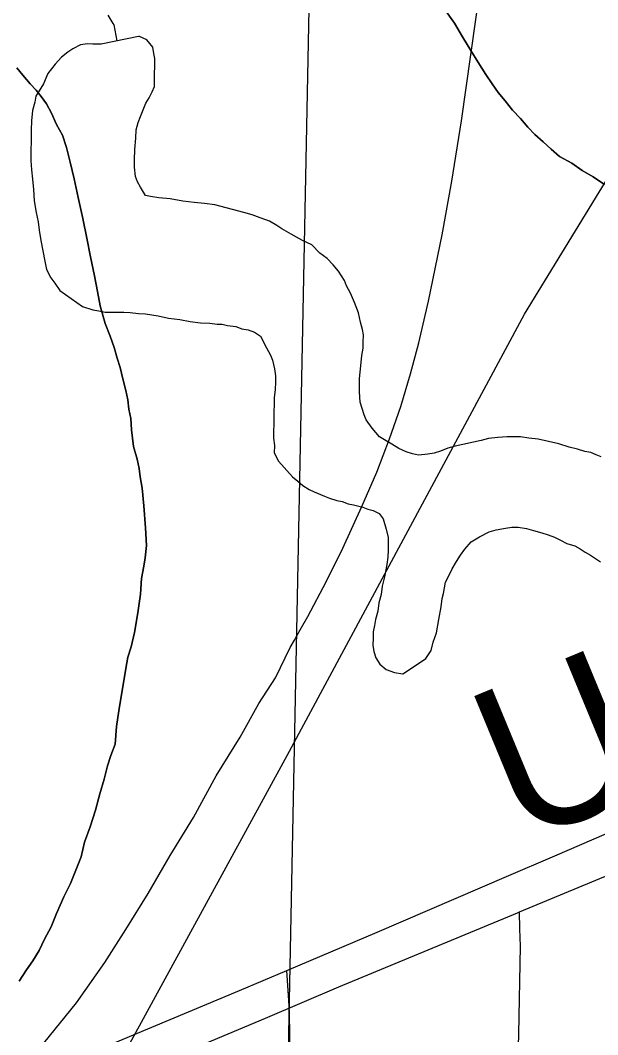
# Model space of a CAD drawing. Extents: x 2.4 to 73.1, y 4.5 to 25.6.
# Drawn here: x 44.0218 to 44.1276, y 21.9084 to 22.0941 of the extents above; entities that cross this region are included whole.
import ezdxf

# ---------------------------------------------------------------- set-up
doc = ezdxf.new("R2010")
doc.units = 0
for name, color, linetype in [('GM_X_County_Road', 7, 'Continuous'), ('GM_X_County_Road_Text', 7, 'Continuous'), ('GM_X_Major_River', 7, 'Continuous'), ('GM_X_Minor_Lake', 7, 'Continuous'), ('GM_X_Minor_River', 7, 'Continuous'), ('GM_X_Rail_Line', 7, 'Continuous'), ('GM_X_Section', 7, 'Continuous'), ('GM_X_Township_Road', 7, 'Continuous'), ('GM_X_US_Route', 7, 'Continuous')]:
    doc.layers.add(name, color=color, linetype=linetype)

msp = doc.modelspace()

# ---------------------------------------------------------------- linework, layer by layer
at = {"layer": 'GM_X_County_Road'}
for points in [[(44.11329, 21.93085), (44.1405, 21.94215), (44.16309, 21.95176), (44.17395, 21.9564), (44.19313, 21.96454), (44.21691, 21.97456), (44.25046, 21.9886), (44.27537, 21.99911), (44.28569, 22.00344), (44.29488, 22.00725), (44.3069, 22.01234), (44.32983, 22.02197), (44.3439, 22.02781), (44.36339, 22.03597), (44.382, 22.04385), (44.41728, 22.0586), (44.42762, 22.06286), (44.45106, 22.07288), (44.48515, 22.08724), (44.51755, 22.10081), (44.53217, 22.10694), (44.55134, 22.11508), (44.61158, 22.14023), (44.62022, 22.1439)], [(44.07067, 21.92016), (44.0872, 21.92717), (44.11091, 21.93735), (44.11978, 21.94111), (44.16172, 21.95926), (44.19548, 21.97361), (44.2232, 21.98547), (44.23348, 21.98988), (44.24635, 21.99539), (44.26666, 22.00403), (44.28267, 22.01084), (44.3123, 22.02378), (44.32147, 22.02782)], [(44.02324, 21.90284), (44.02578, 21.90025), (44.02911, 21.89932), (44.03255, 21.89869), (44.03651, 21.89932), (44.03954, 21.89995), (44.055, 21.90649), (44.06674, 21.91144), (44.0802, 21.91713), (44.11294, 21.93071), (44.11329, 21.93085)], [(44.11201, 21.85939), (44.11262, 21.88892), (44.11315, 21.90847), (44.11347, 21.92461), (44.11338, 21.92775), (44.11329, 21.93085)], [(43.56373, 21.70711), (43.59094, 21.7184), (43.61354, 21.72802), (43.6244, 21.73266), (43.64357, 21.74079), (43.66735, 21.75081), (43.7009, 21.76485), (43.72581, 21.77537), (43.73614, 21.7797), (43.74533, 21.7835), (43.75735, 21.7886), (43.78027, 21.79823), (43.79434, 21.80407), (43.81384, 21.81222), (43.83244, 21.8201), (43.86772, 21.83485), (43.87807, 21.83912), (43.9015, 21.84914), (43.93559, 21.8635), (43.968, 21.87706), (43.98261, 21.8832), (44.00179, 21.89133), (44.06203, 21.91649), (44.07067, 21.92016)]]:
    msp.add_lwpolyline(points, dxfattribs=at)
at = {"layer": 'GM_X_Major_River'}
for points in [[(44.09749, 22.09916), (44.1014, 22.09358), (44.10288, 22.09109), (44.10437, 22.0886), (44.10566, 22.08648), (44.10715, 22.08418), (44.10826, 22.08245), (44.10938, 22.08091), (44.11069, 22.07937), (44.11199, 22.07764), (44.11349, 22.0761), (44.1148, 22.07456), (44.11611, 22.07321), (44.11761, 22.07185), (44.11911, 22.0705), (44.12061, 22.06914), (44.12287, 22.06797), (44.12475, 22.06661), (44.12682, 22.06543), (44.12889, 22.06407)], [(44.12889, 22.06407), (44.12682, 22.06543), (44.12475, 22.06661), (44.12287, 22.06797), (44.12061, 22.06914), (44.11911, 22.0705), (44.11761, 22.07185), (44.11611, 22.07321), (44.1148, 22.07456), (44.11349, 22.0761), (44.11199, 22.07764), (44.11069, 22.07937), (44.10938, 22.08091), (44.10826, 22.08245), (44.10715, 22.08418), (44.10566, 22.08648), (44.10437, 22.0886), (44.10288, 22.09109), (44.1014, 22.09358), (44.09749, 22.09916)], [(44.03403, 22.0542), (44.03333, 22.05782), (44.03243, 22.06164), (44.03173, 22.06507), (44.03101, 22.06812), (44.0303, 22.07079), (44.02957, 22.07309), (44.02846, 22.075), (44.02754, 22.07711), (44.02662, 22.07883), (44.02569, 22.08018), (44.02476, 22.08133), (44.02363, 22.08249), (44.02233, 22.08403), (44.02121, 22.08538)], [(44.02121, 22.08538), (44.02233, 22.08403), (44.02363, 22.08249), (44.02476, 22.08133), (44.02569, 22.08018), (44.02662, 22.07883), (44.02754, 22.07711), (44.02846, 22.075), (44.02957, 22.07309), (44.0303, 22.07079), (44.03101, 22.06812), (44.03173, 22.06507), (44.03243, 22.06164), (44.03333, 22.05782), (44.03403, 22.0542)], [(44.02162, 21.91817), (44.02299, 21.92023), (44.02416, 21.92193), (44.02533, 21.92381), (44.02631, 21.92588), (44.02749, 21.92814), (44.02848, 21.9306), (44.02985, 21.93361), (44.03103, 21.93607), (44.03202, 21.93852), (44.03301, 21.94097), (44.03363, 21.94362), (44.03462, 21.94646), (44.03562, 21.94948), (44.03643, 21.95251), (44.03723, 21.95516), (44.03784, 21.95762), (44.03844, 21.95951), (44.03923, 21.96158), (44.03947, 21.96481), (44.0399, 21.96765), (44.04116, 21.97542), (44.04157, 21.97751), (44.04217, 21.9794), (44.04279, 21.98205), (44.04341, 21.98565), (44.04385, 21.98906), (44.04408, 21.99191), (44.0445, 21.99418), (44.04471, 21.9957), (44.04494, 21.99797), (44.0448, 22.0012), (44.04448, 22.0052), (44.04415, 22.00844), (44.0438, 22.01053), (44.04364, 22.01205), (44.04328, 22.01377), (44.04256, 22.01606), (44.04223, 22.01911), (44.04207, 22.0212), (44.04172, 22.02292), (44.04155, 22.02463), (44.0412, 22.02634), (44.04066, 22.02844), (44.04012, 22.03054), (44.03958, 22.03226), (44.03904, 22.03417), (44.03831, 22.03627), (44.0374, 22.03857), (44.0365, 22.04181), (44.03597, 22.04448), (44.03544, 22.04734), (44.03474, 22.05077), (44.03403, 22.0542)], [(44.03403, 22.0542), (44.03474, 22.05077), (44.03544, 22.04734), (44.03597, 22.04448), (44.0365, 22.04181), (44.0374, 22.03857), (44.03831, 22.03627), (44.03904, 22.03417), (44.03958, 22.03226), (44.04012, 22.03054), (44.04066, 22.02844), (44.0412, 22.02634), (44.04155, 22.02463), (44.04172, 22.02292), (44.04207, 22.0212), (44.04223, 22.01911), (44.04256, 22.01606), (44.04328, 22.01377), (44.04364, 22.01205), (44.0438, 22.01053), (44.04415, 22.00844), (44.04448, 22.0052), (44.0448, 22.0012), (44.04494, 21.99797), (44.04471, 21.9957), (44.0445, 21.99418), (44.04408, 21.99191), (44.04385, 21.98906), (44.04341, 21.98565), (44.04279, 21.98205), (44.04217, 21.9794), (44.04157, 21.97751), (44.04116, 21.97542), (44.0399, 21.96765), (44.03947, 21.96481), (44.03923, 21.96158), (44.03844, 21.95951), (44.03784, 21.95762), (44.03723, 21.95516), (44.03643, 21.95251), (44.03562, 21.94948), (44.03462, 21.94646), (44.03363, 21.94362), (44.03301, 21.94097), (44.03202, 21.93852), (44.03103, 21.93607), (44.02985, 21.93361), (44.02848, 21.9306), (44.02749, 21.92814), (44.02631, 21.92588), (44.02533, 21.92381), (44.02416, 21.92193), (44.02299, 21.92023), (44.02162, 21.91817)]]:
    msp.add_lwpolyline(points, dxfattribs=at)
at = {"layer": 'GM_X_Minor_Lake'}
for points in [[(44.04352, 22.09114), (44.03665, 22.08973), (44.03513, 22.08975), (44.03418, 22.08977), (44.03285, 22.0896), (44.0315, 22.08886), (44.03054, 22.0883), (44.02939, 22.08737), (44.02823, 22.08606), (44.02687, 22.08437), (44.02608, 22.08249), (44.0253, 22.08117), (44.02471, 22.08023), (44.0245, 22.07909), (44.0241, 22.07758), (44.02388, 22.07568), (44.02385, 22.07397), (44.02382, 22.07207), (44.02379, 22.07017), (44.02376, 22.06846), (44.02393, 22.06675), (44.02409, 22.06504), (44.02425, 22.06313), (44.02441, 22.06104), (44.02476, 22.05894), (44.02511, 22.05723), (44.02528, 22.05571), (44.02563, 22.0538), (44.02598, 22.0519), (44.02633, 22.04999), (44.02668, 22.04846), (44.02742, 22.04693), (44.02817, 22.04597), (44.0291, 22.04463), (44.03323, 22.04171), (44.03513, 22.04111), (44.03626, 22.0409), (44.0374, 22.04069), (44.03873, 22.04067), (44.03987, 22.04065), (44.04082, 22.04064), (44.04197, 22.04062), (44.04348, 22.04041), (44.04481, 22.04039), (44.04709, 22.03997), (44.04899, 22.03956), (44.05107, 22.03934), (44.05297, 22.03893), (44.05487, 22.03871), (44.05658, 22.03868), (44.05791, 22.03847), (44.05886, 22.03845), (44.05981, 22.03825), (44.06132, 22.03803), (44.06246, 22.03764), (44.0636, 22.03743), (44.06473, 22.03703), (44.06586, 22.03625), (44.06697, 22.03414), (44.06771, 22.0328), (44.06807, 22.03185), (44.06843, 22.03032), (44.0686, 22.02899), (44.06858, 22.02785), (44.06856, 22.02652), (44.06835, 22.025), (44.06833, 22.02367), (44.06831, 22.02253), (44.06829, 22.0212), (44.06827, 22.02006), (44.06825, 22.01892), (44.06823, 22.01759), (44.0684, 22.01626), (44.06838, 22.01493), (44.06912, 22.0134), (44.07173, 22.01051), (44.07267, 22.00973), (44.07361, 22.00896), (44.07474, 22.00818), (44.07568, 22.00778), (44.07757, 22.00699), (44.07852, 22.0066), (44.07984, 22.0062), (44.08079, 22.00599), (44.08193, 22.0056), (44.08287, 22.00539), (44.08458, 22.00498), (44.08552, 22.00459), (44.08647, 22.00438), (44.0876, 22.0038), (44.08835, 22.00283), (44.08889, 22.00092), (44.08925, 21.9994), (44.08923, 21.99826), (44.08921, 21.99712), (44.08919, 21.99579), (44.08898, 21.99446), (44.08856, 21.99219)], [(44.04352, 22.09114), (44.03665, 22.08973), (44.03513, 22.08975), (44.03418, 22.08977), (44.03285, 22.0896), (44.0315, 22.08886), (44.03054, 22.0883), (44.02939, 22.08737), (44.02823, 22.08606), (44.02687, 22.08437), (44.02608, 22.08249), (44.0253, 22.08117), (44.02471, 22.08023), (44.0245, 22.07909), (44.0241, 22.07758), (44.02388, 22.07568), (44.02385, 22.07397), (44.02382, 22.07207), (44.02379, 22.07017), (44.02376, 22.06846), (44.02393, 22.06675), (44.02409, 22.06504), (44.02425, 22.06313), (44.02441, 22.06104), (44.02476, 22.05894), (44.02511, 22.05723), (44.02528, 22.05571), (44.02563, 22.0538), (44.02598, 22.0519), (44.02633, 22.04999), (44.02668, 22.04846), (44.02742, 22.04693), (44.02817, 22.04597), (44.0291, 22.04463), (44.03323, 22.04171), (44.03513, 22.04111), (44.03626, 22.0409), (44.0374, 22.04069), (44.03873, 22.04067), (44.03987, 22.04065), (44.04082, 22.04064), (44.04197, 22.04062), (44.04348, 22.04041), (44.04481, 22.04039), (44.04709, 22.03997), (44.04899, 22.03956), (44.05107, 22.03934), (44.05297, 22.03893), (44.05487, 22.03871), (44.05658, 22.03868), (44.05791, 22.03847), (44.05886, 22.03845), (44.05981, 22.03825), (44.06132, 22.03803), (44.06246, 22.03764), (44.0636, 22.03743), (44.06473, 22.03703), (44.06586, 22.03625), (44.06697, 22.03414), (44.06771, 22.0328), (44.06807, 22.03185), (44.06843, 22.03032), (44.0686, 22.02899), (44.06858, 22.02785), (44.06856, 22.02652), (44.06835, 22.025), (44.06833, 22.02367), (44.06831, 22.02253), (44.06829, 22.0212), (44.06827, 22.02006), (44.06825, 22.01892), (44.06823, 22.01759), (44.0684, 22.01626), (44.06838, 22.01493), (44.06912, 22.0134), (44.07173, 22.01051), (44.07267, 22.00973), (44.07361, 22.00896), (44.07474, 22.00818), (44.07568, 22.00778), (44.07757, 22.00699), (44.07852, 22.0066), (44.07984, 22.0062), (44.08079, 22.00599), (44.08193, 22.0056), (44.08287, 22.00539), (44.08458, 22.00498), (44.08552, 22.00459), (44.08647, 22.00438), (44.0876, 22.0038), (44.08835, 22.00283), (44.08889, 22.00092), (44.08925, 21.9994), (44.08923, 21.99826), (44.08921, 21.99712), (44.08919, 21.99579), (44.08898, 21.99446), (44.08856, 21.99219)], [(44.04276, 22.06721), (44.04278, 22.06854), (44.04281, 22.07044), (44.04304, 22.07253), (44.04306, 22.07405), (44.04346, 22.07537), (44.04386, 22.0765), (44.04446, 22.07801), (44.04485, 22.07896), (44.04543, 22.0799), (44.04602, 22.08103), (44.04642, 22.08197), (44.04643, 22.08292), (44.04645, 22.08425), (44.04648, 22.08577), (44.0465, 22.0871), (44.04632, 22.08805), (44.04615, 22.0892), (44.04503, 22.09054), (44.04371, 22.09113), (44.04352, 22.09114)], [(44.04276, 22.06721), (44.04278, 22.06854), (44.04281, 22.07044), (44.04304, 22.07253), (44.04306, 22.07405), (44.04346, 22.07537), (44.04386, 22.0765), (44.04446, 22.07801), (44.04485, 22.07896), (44.04543, 22.0799), (44.04602, 22.08103), (44.04642, 22.08197), (44.04643, 22.08292), (44.04645, 22.08425), (44.04648, 22.08577), (44.0465, 22.0871), (44.04632, 22.08805), (44.04615, 22.0892), (44.04503, 22.09054), (44.04371, 22.09113), (44.04352, 22.09114)], [(44.12827, 22.01417), (44.12733, 22.01456), (44.12639, 22.01496), (44.12525, 22.01517), (44.12392, 22.01557), (44.12241, 22.01597), (44.12051, 22.01657), (44.11862, 22.01698), (44.11672, 22.01739), (44.11502, 22.01761), (44.1135, 22.01782), (44.11103, 22.01786), (44.10931, 22.0177), (44.1076, 22.01754), (44.10626, 22.01718), (44.10149, 22.01612), (44.10015, 22.01576), (44.09881, 22.01521), (44.09767, 22.01485), (44.09652, 22.01467), (44.09481, 22.01451), (44.09367, 22.01472), (44.09253, 22.01512), (44.09121, 22.01571), (44.08989, 22.01649), (44.08857, 22.01727), (44.08763, 22.01786), (44.08633, 22.0194), (44.08521, 22.02093), (44.08484, 22.02189), (44.08448, 22.02304), (44.08412, 22.02418), (44.08396, 22.02608), (44.084, 22.02855), (44.08422, 22.03083), (44.08444, 22.03273), (44.08466, 22.03405), (44.08467, 22.03519), (44.08469, 22.03652), (44.08452, 22.03747), (44.08416, 22.03881), (44.0838, 22.04053), (44.08307, 22.04244), (44.08234, 22.04416), (44.0816, 22.0455), (44.08124, 22.04646), (44.08012, 22.04819), (44.07919, 22.04934), (44.07807, 22.0505), (44.07675, 22.05147), (44.07525, 22.05301), (44.07355, 22.0538), (44.07242, 22.05439), (44.07148, 22.05497), (44.06978, 22.05595), (44.06884, 22.05654), (44.06752, 22.05732), (44.06582, 22.05791), (44.06431, 22.05851), (44.06279, 22.05891), (44.05749, 22.06033), (44.05559, 22.06055), (44.05369, 22.06077), (44.0516, 22.06099), (44.04933, 22.0614), (44.04724, 22.06163), (44.04572, 22.06184), (44.04477, 22.06205), (44.04385, 22.06358), (44.04329, 22.06454), (44.04293, 22.0655), (44.04276, 22.06721)], [(44.12827, 22.01417), (44.12733, 22.01456), (44.12639, 22.01496), (44.12525, 22.01517), (44.12392, 22.01557), (44.12241, 22.01597), (44.12051, 22.01657), (44.11862, 22.01698), (44.11672, 22.01739), (44.11502, 22.01761), (44.1135, 22.01782), (44.11103, 22.01786), (44.10931, 22.0177), (44.1076, 22.01754), (44.10626, 22.01718), (44.10149, 22.01612), (44.10015, 22.01576), (44.09881, 22.01521), (44.09767, 22.01485), (44.09652, 22.01467), (44.09481, 22.01451), (44.09367, 22.01472), (44.09253, 22.01512), (44.09121, 22.01571), (44.08989, 22.01649), (44.08857, 22.01727), (44.08763, 22.01786), (44.08633, 22.0194), (44.08521, 22.02093), (44.08484, 22.02189), (44.08448, 22.02304), (44.08412, 22.02418), (44.08396, 22.02608), (44.084, 22.02855), (44.08422, 22.03083), (44.08444, 22.03273), (44.08466, 22.03405), (44.08467, 22.03519), (44.08469, 22.03652), (44.08452, 22.03747), (44.08416, 22.03881), (44.0838, 22.04053), (44.08307, 22.04244), (44.08234, 22.04416), (44.0816, 22.0455), (44.08124, 22.04646), (44.08012, 22.04819), (44.07919, 22.04934), (44.07807, 22.0505), (44.07675, 22.05147), (44.07525, 22.05301), (44.07355, 22.0538), (44.07242, 22.05439), (44.07148, 22.05497), (44.06978, 22.05595), (44.06884, 22.05654), (44.06752, 22.05732), (44.06582, 22.05791), (44.06431, 22.05851), (44.06279, 22.05891), (44.05749, 22.06033), (44.05559, 22.06055), (44.05369, 22.06077), (44.0516, 22.06099), (44.04933, 22.0614), (44.04724, 22.06163), (44.04572, 22.06184), (44.04477, 22.06205), (44.04385, 22.06358), (44.04329, 22.06454), (44.04293, 22.0655), (44.04276, 22.06721)], [(44.08856, 21.99219), (44.08815, 21.99049), (44.08794, 21.98897), (44.08754, 21.98746), (44.08732, 21.98594), (44.08692, 21.98443), (44.08671, 21.98329), (44.0865, 21.98215), (44.08648, 21.98101), (44.08646, 21.97968), (44.08664, 21.97854), (44.087, 21.97739), (44.08774, 21.97624), (44.08887, 21.97527), (44.09038, 21.97468), (44.0919, 21.97447), (44.09478, 21.97632), (44.09612, 21.97725), (44.0971, 21.97875), (44.0975, 21.98027), (44.0981, 21.98197), (44.09852, 21.98443), (44.09894, 21.9867), (44.09915, 21.98822), (44.09935, 21.98917), (44.09977, 21.99125), (44.10036, 21.99238), (44.10095, 21.9937), (44.10173, 21.99502), (44.10251, 21.99615), (44.10329, 21.99728), (44.10445, 21.99859), (44.10598, 21.99951), (44.10771, 22.00044), (44.10905, 22.0008), (44.11076, 22.00115), (44.11191, 22.00132), (44.11305, 22.0013), (44.11457, 22.00109), (44.11589, 22.00069), (44.11741, 22.00028), (44.11854, 21.99988), (44.11968, 21.99949), (44.12081, 21.9989), (44.12194, 21.99831), (44.12346, 21.9979), (44.1244, 21.99732), (44.12534, 21.99674), (44.12628, 21.99615), (44.12722, 21.99557), (44.12816, 21.99498)], [(44.08856, 21.99219), (44.08815, 21.99049), (44.08794, 21.98897), (44.08754, 21.98746), (44.08732, 21.98594), (44.08692, 21.98443), (44.08671, 21.98329), (44.0865, 21.98215), (44.08648, 21.98101), (44.08646, 21.97968), (44.08664, 21.97854), (44.087, 21.97739), (44.08774, 21.97624), (44.08887, 21.97527), (44.09038, 21.97468), (44.0919, 21.97447), (44.09478, 21.97632), (44.09612, 21.97725), (44.0971, 21.97875), (44.0975, 21.98027), (44.0981, 21.98197), (44.09852, 21.98443), (44.09894, 21.9867), (44.09915, 21.98822), (44.09935, 21.98917), (44.09977, 21.99125), (44.10036, 21.99238), (44.10095, 21.9937), (44.10173, 21.99502), (44.10251, 21.99615), (44.10329, 21.99728), (44.10445, 21.99859), (44.10598, 21.99951), (44.10771, 22.00044), (44.10905, 22.0008), (44.11076, 22.00115), (44.11191, 22.00132), (44.11305, 22.0013), (44.11457, 22.00109), (44.11589, 22.00069), (44.11741, 22.00028), (44.11854, 21.99988), (44.11968, 21.99949), (44.12081, 21.9989), (44.12194, 21.99831), (44.12346, 21.9979), (44.1244, 21.99732), (44.12534, 21.99674), (44.12628, 21.99615), (44.12722, 21.99557), (44.12816, 21.99498)]]:
    msp.add_lwpolyline(points, dxfattribs=at)
at = {"layer": 'GM_X_Minor_River'}
msp.add_lwpolyline([(44.03787, 22.09503), (44.0388, 22.09349), (44.03899, 22.0933), (44.03956, 22.09034)], dxfattribs=at)
at = {"layer": 'GM_X_Rail_Line'}
msp.add_lwpolyline([(44.01624, 21.85997), (44.07076, 21.95948), (44.11421, 22.04032), (44.14593, 22.09204), (44.16895, 22.13725), (44.18025, 22.17245), (44.18677, 22.20331), (44.19155, 22.24113), (44.20241, 22.39195), (44.23022, 22.73533), (44.25279, 22.99625)], dxfattribs=at)
at = {"layer": 'GM_X_Section'}
msp.add_lwpolyline([(44.07537, 22.12704), (44.57426, 22.12264), (44.5692, 21.61965), (44.55556, 21.61976), (44.06542, 21.62551)], close=True, dxfattribs=at)
at = {"layer": 'GM_X_Township_Road'}
msp.add_lwpolyline([(44.06509, 21.62466), (44.06528, 21.63609), (44.06586, 21.66718), (44.06618, 21.68366), (44.0668, 21.70977), (44.06733, 21.7278), (44.06794, 21.75298), (44.06859, 21.78843), (44.06911, 21.81268), (44.06945, 21.82729), (44.06983, 21.84376), (44.07063, 21.87422), (44.07119, 21.8935), (44.07129, 21.90407), (44.07119, 21.91246), (44.07104, 21.91463), (44.07067, 21.92016)], dxfattribs=at)
at = {"layer": 'GM_X_US_Route'}
for points in [[(44.07232, 21.98108), (44.07339, 21.98295), (44.07454, 21.98496), (44.07789, 21.9913), (44.08091, 21.99745), (44.08444, 22.00508), (44.08715, 22.01138), (44.08951, 22.01748), (44.09154, 22.02338), (44.09334, 22.02935), (44.09485, 22.03507), (44.0966, 22.04266), (44.0991, 22.05485), (44.10088, 22.06465), (44.10265, 22.07571), (44.10617, 22.10033), (44.11308, 22.14614), (44.11563, 22.16462), (44.11726, 22.17727), (44.11952, 22.19705), (44.12055, 22.20757)], [(43.98106, 21.86319), (43.98963, 21.8714), (43.9987, 21.87953), (44.00953, 21.88973), (44.02324, 21.90284), (44.02619, 21.90682), (44.03213, 21.91421), (44.03734, 21.92161), (44.04119, 21.92765), (44.04526, 21.93421), (44.04932, 21.94119), (44.05359, 21.94817), (44.05776, 21.95577), (44.06213, 21.96285), (44.06557, 21.969), (44.06859, 21.97369), (44.07129, 21.97928), (44.07205, 21.98061), (44.07232, 21.98108)]]:
    msp.add_lwpolyline(points, dxfattribs=at)

# ---------------------------------------------------------------- texts
at = {"layer": 'GM_X_County_Road_Text'}
msp.add_text('US', height=0.028409, rotation=22.4968, dxfattribs=at).set_placement((44.11318, 21.94301))

doc.saveas('drawing.dxf')
